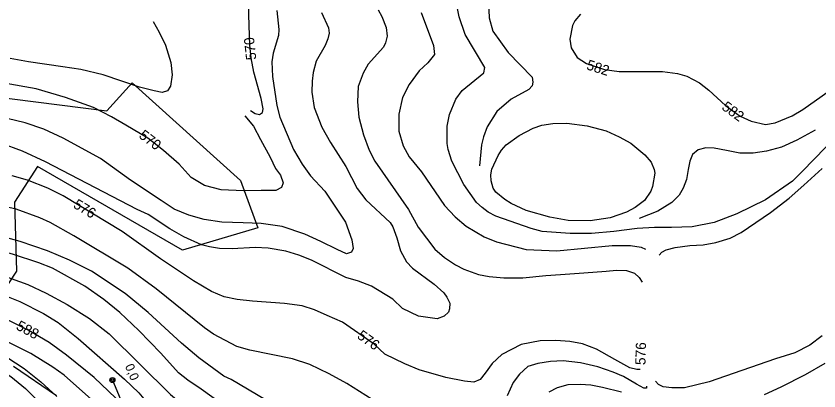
# Model space of a CAD drawing. Extents: x -709418 to -703832, y -1161719 to -1157826.
# Drawn here: x -706345 to -705716, y -1159133 to -1158840 of the extents above; entities that cross this region are included whole.
import ezdxf

# ---------------------------------------------------------------- set-up
doc = ezdxf.new("R2010")
doc.units = 0
for name, color, linetype in [('103_hranice KÚ', 7, 'Continuous'), ('120_vrstevnice hlavní', 7, 'Continuous'), ('121_vrstevnice hlavní_popis', 7, 'Continuous'), ('122_vrstevnice základní', 7, 'Continuous'), ('124_vrstevnice doplňková', 7, 'Continuous'), ('301_polní cesta_stav', 7, 'Continuous'), ('311_polní cesta_staničení', 7, 'Continuous'), ('514 odvodnění - LPIS', 7, 'Continuous'), ('Trasa-Hlavni  staniceni', 7, 'Continuous')]:
    doc.layers.add(name, color=color, linetype=linetype)

# ---------------------------------------------------------------- blocks, each defined once
blk = doc.blocks.new('_kolecko-HB')
blk.add_circle((0, 0), 0.5)

msp = doc.modelspace()

# ---------------------------------------------------------------- linework, layer by layer
at = {"layer": '103_hranice KÚ'}
msp.add_lwpolyline([(-706313.3, -1159137.18), (-706346.78, -1159114.03)], dxfattribs=at)
at = {"layer": '120_vrstevnice hlavní'}
for points in [[(-705701.22, -1158933), (-705728.84, -1158961.42), (-705736.6, -1158968.93), (-705757.67, -1158983.52), (-705780.12, -1158994.39), (-705797.9, -1159001.43), (-705815.05, -1159004.6), (-705831.32, -1159005.2), (-705844.51, -1159005.14), (-705858.21, -1159005.92), (-705876.55, -1159008.23), (-705894.03, -1159010.03), (-705910.81, -1159009.95), (-705932.57, -1159008.26), (-705941.15, -1159005.97), (-705968.9, -1158996.39), (-705974.9, -1158993.25), (-705979.77, -1158989.67), (-705984.06, -1158985.52), (-705994.07, -1158971.51), (-706003.51, -1158953.2), (-706006.37, -1158944.05), (-706007.08, -1158939.47), (-706007.08, -1158925.74), (-706005.22, -1158916.73), (-706000.36, -1158904.58), (-705995.35, -1158897.86), (-705978.34, -1158884.13), (-705977.48, -1158879.98), (-705992.92, -1158853.95), (-705997.79, -1158840.22), (-706000.22, -1158826.49)], [(-706161.08, -1158913.64), (-706157.52, -1158915.89), (-706154.09, -1158916.59), (-706151.85, -1158915.06), (-706151.15, -1158912.14), (-706152.82, -1158904.23), (-706158.56, -1158883.42), (-706160.57, -1158872.25), (-706161.72, -1158862.29), (-706162.33, -1158846.88), (-706162.76, -1158829.7)], [(-706258.86, -1158925.01), (-706270.16, -1158918.43), (-706284.21, -1158911.32), (-706306.12, -1158903.26), (-706329.1, -1158896.62), (-706354.18, -1158892.08), (-706372.54, -1158889.58), (-706384.9, -1158888.32), (-706400.53, -1158887.9), (-706454.44, -1158891), (-706486.74, -1158892.38), (-706506.84, -1158895.2), (-706528.07, -1158899.93), (-706544.38, -1158905.86), (-706552.54, -1158908.62)], [(-706165.56, -1158917.68), (-706158.94, -1158925.9), (-706153.32, -1158936.23), (-706145.74, -1158950.03), (-706141.49, -1158959.01), (-706137.56, -1158964.35), (-706135.7, -1158970.2), (-706136.92, -1158973.8), (-706141.4, -1158976.18), (-706152.83, -1158976.27), (-706166.74, -1158976.37), (-706184.11, -1158975.7), (-706197.32, -1158972.2), (-706207.59, -1158965.97), (-706217.16, -1158955.61), (-706229.47, -1158944.91), (-706241.64, -1158935.25), (-706258.86, -1158925.01)], [(-706176.41, -1159124.39), (-706181.99, -1159121.81), (-706201.58, -1159107.37), (-706215.31, -1159095.79), (-706241.34, -1159071.76), (-706259.5, -1159056.89), (-706285.82, -1159039.44), (-706302.98, -1159030.72), (-706320.14, -1159023.56), (-706341.59, -1159016.13), (-706375.91, -1159006.83), (-706393.08, -1159003.69), (-706418.82, -1159001.54), (-706437.12, -1159001.11), (-706456.57, -1159002.69), (-706514.06, -1159009.55), (-706548.39, -1159014.56), (-706565.96, -1159016.25)], [(-706187.03, -1159242.28), (-706197.21, -1159228.05), (-706208.76, -1159215.69), (-706225.25, -1159199.21), (-706251.21, -1159173.3), (-706276.23, -1159148.27), (-706307.12, -1159120.96), (-706316.13, -1159114.52), (-706333.3, -1159103.94), (-706354.75, -1159093.36), (-706371.91, -1159086.63), (-706393.36, -1159080.06), (-706419.1, -1159074.19), (-706427.68, -1159073.05), (-706457.72, -1159071.05), (-706515.21, -1159069.76), (-706532.37, -1159071.19), (-706549.53, -1159073.91), (-706574.08, -1159081.34)], [(-705711.17, -1159111.74), (-705726.63, -1159120.74), (-705745.61, -1159130.43), (-705758.56, -1159136.34)], [(-705911.32, -1159280.49), (-705915.39, -1159278.85), (-705921.87, -1159273.51), (-705931.22, -1159260.27), (-705939.07, -1159252.87), (-705948.1, -1159244.26), (-705955.44, -1159238.91), (-705964.66, -1159233.39), (-705976.47, -1159226.8), (-705991.17, -1159221.76), (-706007.43, -1159218.77), (-706023.18, -1159216.97), (-706044.71, -1159212.98), (-706057.2, -1159208.98), (-706067.96, -1159202.41), (-706076.99, -1159194.86), (-706089.95, -1159181.95), (-706106.32, -1159167.99), (-706122.53, -1159156.1), (-706176.41, -1159124.39)], [(-705870.56, -1159134.3), (-705885.44, -1159130.45), (-705894.51, -1159128.7), (-705902.9, -1159128.31), (-705912.49, -1159128.58), (-705920.89, -1159130.94), (-705927.42, -1159134.16)]]:
    msp.add_lwpolyline(points, dxfattribs=at)
at = {"layer": '122_vrstevnice základní'}
for points in [[(-706140.48, -1158835.19), (-706138.94, -1158850.23), (-706139.23, -1158854.81), (-706143.52, -1158868.54), (-706144.52, -1158875.4), (-706143.95, -1158886.84), (-706140.51, -1158909.73), (-706138.08, -1158918.88), (-706127.5, -1158944.05), (-706120.78, -1158955.49), (-706114.2, -1158964.64), (-706102.9, -1158976.66), (-706086.73, -1159001.02), (-706081.78, -1159014.95), (-706080.71, -1159021.74), (-706081.99, -1159024.44), (-706085.97, -1159025.85), (-706093.18, -1159022.59), (-706106.09, -1159016.24), (-706118.59, -1159010.34), (-706136.24, -1159004.42), (-706152.71, -1159002.11), (-706166.95, -1159001.52), (-706183.55, -1159001.05), (-706197.44, -1158998.92), (-706209.61, -1158995.6), (-706220.92, -1158990.74), (-706231.18, -1158983.99), (-706255.11, -1158968.18), (-706278.71, -1158951.24), (-706307.98, -1158935.21), (-706323.23, -1158928.27), (-706337.62, -1158923.22), (-706366.23, -1158916.31)], [(-706105.62, -1158836.79), (-706100.18, -1158848.8), (-706099.61, -1158852.95), (-706100.47, -1158857.38), (-706102.76, -1158862.53), (-706109.77, -1158874.83), (-706112.05, -1158883.7), (-706112.91, -1158890.56), (-706113.06, -1158899.14), (-706111.2, -1158911.16), (-706105.19, -1158926.6), (-706098.47, -1158938.62), (-706086.6, -1158957.49), (-706077.59, -1158974.66), (-706070.72, -1158983.52), (-706051.85, -1159001.26), (-706049.7, -1159004.69), (-706046.41, -1159013.27), (-706043.55, -1159023.57), (-706038.83, -1159032.15), (-706034.25, -1159037.15), (-706017.24, -1159049.59), (-706009.8, -1159056.46), (-706007.22, -1159059.89), (-706004.94, -1159064.47), (-706005.22, -1159069.04), (-706006.13, -1159071.49), (-706009.35, -1159074.72), (-706014.84, -1159076.87), (-706029.46, -1159074.68), (-706042.01, -1159068.72), (-706049.56, -1159061.46), (-706066.43, -1159051.17), (-706076.44, -1159047.31), (-706086.45, -1159044.3), (-706113.34, -1159030.86), (-706123.35, -1159026.85), (-706133.36, -1159023.85), (-706147.38, -1159021.42), (-706157.39, -1159020.85), (-706175.41, -1159021.85), (-706185.42, -1159021.71), (-706193.43, -1159020.42), (-706199.44, -1159018.7), (-706213.45, -1159012.55), (-706224.32, -1159006.26), (-706241.34, -1158995.11), (-706249.92, -1158991.25)], [(-706061.14, -1158834.79), (-706058.28, -1158839.94), (-706054.85, -1158848.52), (-706054.13, -1158855.38), (-706055.28, -1158860.53), (-706056.99, -1158863.82), (-706068.86, -1158877.26), (-706072.87, -1158884.27), (-706076.73, -1158894.85), (-706077.3, -1158906.87), (-706076.16, -1158918.88), (-706072.72, -1158932.61), (-706068.15, -1158944.62), (-706063.86, -1158953.2), (-706037.4, -1158991.25), (-706029.68, -1159004.97), (-706016.66, -1159022.14), (-706009.08, -1159028.86), (-706000.65, -1159034.58), (-705994.07, -1159037.87), (-705982.63, -1159042.01), (-705974.05, -1159043.73), (-705962.6, -1159044.73), (-705947.73, -1159044.73), (-705929.71, -1159042.73), (-705918.27, -1159042.16), (-705900.1, -1159040.84), (-705882.61, -1159039.39), (-705874.37, -1159038.57), (-705866.66, -1159038.95), (-705860.33, -1159041.04), (-705856.74, -1159044.31), (-705854.35, -1159048.14)], [(-706027.53, -1158836.79), (-706017.67, -1158862.53), (-706017.09, -1158869.68), (-706022.1, -1158876.26), (-706028.96, -1158882.55), (-706036.97, -1158893.14), (-706041.98, -1158903.43), (-706044.98, -1158916.31), (-706044.84, -1158929.75), (-706041.55, -1158941.19), (-706036.83, -1158949.77), (-706027.25, -1158961.64), (-706009.08, -1158988.1), (-706000.93, -1158996.82), (-705992.07, -1159004.12), (-705978.05, -1159012.41), (-705968.33, -1159016.42), (-705945.16, -1159022.42), (-705921.16, -1159023.56), (-705877.67, -1159019.36), (-705863.45, -1159019.43), (-705855.06, -1159020.67), (-705851.75, -1159022.08)], [(-705902.54, -1158838.08), (-705907.11, -1158843.23), (-705908.83, -1158846.94), (-705910.98, -1158857.67), (-705909.97, -1158864.54), (-705905.26, -1158871.97), (-705897.96, -1158876.83), (-705883.66, -1158881.55), (-705872.22, -1158882.98), (-705838.47, -1158882.98), (-705826.46, -1158884.56), (-705819.31, -1158886.7), (-705809.29, -1158891.85), (-705802.14, -1158897.57), (-705788.99, -1158909.73), (-705777.55, -1158918.02), (-705768.96, -1158922.03), (-705757.52, -1158924.46), (-705750.09, -1158923.31), (-705736.79, -1158917.74), (-705728.35, -1158912.73), (-705698.17, -1158891.42)], [(-706237.57, -1158843.88), (-706232.64, -1158852.12), (-706227.88, -1158862.46), (-706223.48, -1158876.05), (-706222.5, -1158885.68), (-706223.74, -1158894.44), (-706226.17, -1158898.03), (-706230.47, -1158899.56), (-706236.65, -1158898.15), (-706248.15, -1158895.18), (-706262.12, -1158890.47), (-706276.7, -1158885.58), (-706294.03, -1158881.37), (-706308.11, -1158879.41), (-706335.02, -1158875.53), (-706349.44, -1158872.71)], [(-705932.86, -1158925.17), (-705924.28, -1158923.74), (-705913.41, -1158923.6), (-705897.39, -1158925.46), (-705882.52, -1158929.61), (-705872.22, -1158934.18), (-705863.07, -1158939.19), (-705852.06, -1158948.2), (-705847.34, -1158954.06), (-705844.9, -1158959.78), (-705844.47, -1158962.64), (-705846.05, -1158973.08), (-705847.48, -1158976.66), (-705852.34, -1158984.09), (-705859.64, -1158989.67), (-705866.5, -1158993.25), (-705879.37, -1158997.54), (-705895.1, -1158999.97), (-705912.26, -1158999.68), (-705926.57, -1158997.25), (-705945.16, -1158991.82), (-705957.03, -1158986.38), (-705961.89, -1158983.38), (-705968.9, -1158977.52), (-705970.9, -1158974.37), (-705972.61, -1158968.65), (-705972.97, -1158963.93), (-705972.19, -1158959.64), (-705967.18, -1158948.91), (-705964.46, -1158944.62), (-705960.74, -1158940.48), (-705950.59, -1158933.04), (-705939.72, -1158927.32), (-705932.86, -1158925.17)], [(-706249.92, -1158991.25), (-706321.81, -1158953.78), (-706339.81, -1158945.39), (-706356.89, -1158939.19), (-706385.64, -1158934.47), (-706401.08, -1158933.04), (-706412.24, -1158932.75), (-706439.7, -1158933.61), (-706480.89, -1158936.33), (-706498.05, -1158938.47), (-706515.21, -1158941.76), (-706546.1, -1158950.92), (-706558.24, -1158954.36)], [(-705727.54, -1158972.1), (-705713.25, -1158959.07)], [(-705855.92, -1159116.49), (-705858.33, -1159116.49), (-705863.81, -1159115.09), (-705875.78, -1159108.69), (-705889.97, -1159100.56), (-705900.93, -1159096.39), (-705910.86, -1159094.46), (-705922.05, -1159093.64), (-705934.22, -1159094.1), (-705948.98, -1159096.77), (-705964.28, -1159104.75), (-705971.69, -1159111.74), (-705977.39, -1159119.26), (-705981.18, -1159124.39), (-705986.17, -1159126.42), (-705993.36, -1159125.7), (-706008.02, -1159122.78), (-706028.91, -1159116.85), (-706040.37, -1159111.99), (-706055.79, -1159104.37), (-706064.33, -1159096.61), (-706089.08, -1159079.52), (-706101.05, -1159074.14), (-706111.15, -1159069.63), (-706120.56, -1159066.5), (-706134.44, -1159064.89), (-706159.68, -1159062.89), (-706171.69, -1159061.75), (-706181.7, -1159059.46), (-706191.71, -1159055.31), (-706205.73, -1159047.02), (-706231.76, -1159029.72), (-706261.79, -1159008.41), (-706307.84, -1158980.38), (-706319.85, -1158974.37), (-706335.87, -1158968.22), (-706347.88, -1158964.64)], [(-705840.92, -1159026.87), (-705838.77, -1159024.53), (-705835.51, -1159022.83), (-705828.47, -1159020.81), (-705816.81, -1159019.32), (-705806.52, -1159018.69), (-705796.58, -1159017.02), (-705785.25, -1159013.48), (-705776.66, -1159009.07), (-705753.69, -1158993.39), (-705739.07, -1158982.32), (-705727.54, -1158972.1)], [(-706050.99, -1159149.28), (-706085.74, -1159127.54), (-706099.61, -1159119.81), (-706114.63, -1159112.52), (-706128.21, -1159108.23), (-706161.68, -1159101.22), (-706171.98, -1159098.36), (-706190.28, -1159088.78), (-706197.15, -1159083.92), (-706235.05, -1159053.17), (-706257.21, -1159037.15), (-706299.69, -1159011.7), (-706318.14, -1159001.4), (-706326.15, -1158997.68), (-706344.74, -1158990.96), (-706367.91, -1158985.67), (-706383.35, -1158983.24), (-706398.8, -1158982.09), (-706434.84, -1158981.23), (-706445.13, -1158981.52), (-706476.02, -1158984.67), (-706519.79, -1158992.68), (-706545.53, -1158996.68), (-706563.77, -1158998.62)], [(-706183.11, -1159143.81), (-706199.72, -1159131.83), (-706210.3, -1159124.96), (-706217.6, -1159118.96), (-706231.33, -1159103.65), (-706248.77, -1159085.92), (-706263.65, -1159071.9), (-706276.09, -1159061.61), (-706290.96, -1159051.17), (-706316.42, -1159037.15), (-706327, -1159032.86), (-706347.6, -1159026), (-706360.47, -1159022.85), (-706378.49, -1159019.85), (-706393.93, -1159018.27), (-706427.4, -1159017.56), (-706442.84, -1159018.42), (-706478.88, -1159023.28), (-706520.07, -1159026.28), (-706550.96, -1159029.86), (-706567.77, -1159030.76)], [(-706569.16, -1159041.88), (-706555.83, -1159040.44), (-706524.93, -1159036.58), (-706495.76, -1159035.44), (-706480.31, -1159034.01), (-706461.44, -1159031.29), (-706449.42, -1159030.57), (-706430.55, -1159031), (-706399.65, -1159033.29), (-706380.78, -1159036.29), (-706358.47, -1159041.87), (-706335.58, -1159049.88), (-706321.28, -1159056.6), (-706304.84, -1159065.47), (-706287.39, -1159076.62), (-706271.94, -1159088.64), (-706223.75, -1159135.97), (-706216.02, -1159142.55), (-706200.43, -1159156.33), (-706190.54, -1159163.06)], [(-706570.73, -1159054.45), (-706528.08, -1159048.31), (-706474.88, -1159044.45), (-706445.7, -1159043.59), (-706426.83, -1159044.02), (-706411.38, -1159045.16), (-706383.92, -1159049.88), (-706370.19, -1159053.03), (-706357.89, -1159057.03), (-706342.02, -1159063.32), (-706323.29, -1159072.48), (-706311.99, -1159079.77), (-706296.11, -1159092.21), (-706259.93, -1159123.96), (-706248.78, -1159134.83), (-706239.48, -1159145.84), (-706231.26, -1159153.59), (-706220.87, -1159161.68)], [(-706238.64, -1159165.47), (-706283.67, -1159122.82), (-706305.27, -1159105.23), (-706318.99, -1159095.36), (-706335.3, -1159085.63), (-706355.32, -1159075.77), (-706367.19, -1159071.05), (-706384.78, -1159065.76), (-706398.51, -1159062.61), (-706425.97, -1159058.46), (-706446.56, -1159057.46), (-706484.32, -1159058.75), (-706532.2, -1159059.89), (-706554.53, -1159063.47), (-706572.37, -1159067.6)], [(-706575.93, -1159096.13), (-706560.53, -1159090.79), (-706536.66, -1159084.2), (-706512.64, -1159081.2), (-706498.62, -1159080.63), (-706442.56, -1159082.63), (-706424.54, -1159084.92), (-706408.52, -1159087.78), (-706386.5, -1159093.21), (-706368.19, -1159099.22), (-706352.03, -1159106.94), (-706338.44, -1159115.67), (-706325.57, -1159126.11), (-706312.85, -1159137.55)], [(-705713.29, -1159090.01), (-705723, -1159097.43), (-705734.68, -1159103.54), (-705749.79, -1159108.09), (-705776.11, -1159117.24), (-705801.82, -1159126.12), (-705821.21, -1159130.82), (-705831.15, -1159130.77), (-705837.83, -1159130.05), (-705841.59, -1159128.32), (-705843.78, -1159125.64)], [(-706577.8, -1159111.17), (-706561.55, -1159103.51), (-706546.67, -1159098.36), (-706524.93, -1159094.21), (-706509.49, -1159092.5), (-706497.47, -1159092.07), (-706451.14, -1159092.64), (-706437.41, -1159094.07), (-706420.25, -1159096.93), (-706384.21, -1159104.23), (-706373.62, -1159107.8), (-706364.47, -1159112.23), (-706349.03, -1159121.96), (-706337.59, -1159131.4), (-706329.15, -1159139.84)], [(-705850.75, -1159129.46), (-705850.86, -1159131.19), (-705852.91, -1159131.18), (-705858.72, -1159128.06), (-705868.81, -1159122.04), (-705877.01, -1159118.57), (-705888.99, -1159114.4), (-705902.68, -1159111.25), (-705916.21, -1159109.81), (-705926.11, -1159110.2), (-705936.05, -1159111.7)], [(-705936.05, -1159111.7), (-705943.95, -1159114.23), (-705950.32, -1159120.19), (-705955.32, -1159126.68), (-705960.03, -1159137.18)]]:
    msp.add_lwpolyline(points, dxfattribs=at)
at = {"layer": '124_vrstevnice doplňková'}
for points in [[(-705925.42, -1158756.27), (-705922.7, -1158763.57), (-705921.99, -1158771.57), (-705931.86, -1158783.59), (-705938.15, -1158789.31), (-705950.73, -1158798.18), (-705965.46, -1158809.9), (-705971.19, -1158817.34), (-705974.05, -1158825.06), (-705974.62, -1158829.07), (-705974.05, -1158841.08), (-705971.19, -1158851.52), (-705959.17, -1158868.11), (-705940.58, -1158887.42), (-705940.01, -1158891.42), (-705940.58, -1158894.14), (-705943.01, -1158897.14), (-705957.03, -1158904.58), (-705968.04, -1158914.45), (-705975.62, -1158926.32), (-705978.62, -1158934.32), (-705980.05, -1158940.33), (-705981.76, -1158957.01)], [(-705718.59, -1158929.07), (-705733.14, -1158936.81), (-705745.15, -1158942.23), (-705756.81, -1158945.42), (-705767.26, -1158947.08), (-705777.71, -1158947.03), (-705788.19, -1158944.9), (-705797.77, -1158942.97), (-705804.45, -1158942.93), (-705810.28, -1158944.28), (-705814.74, -1158948.02), (-705817, -1158953.32), (-705818.23, -1158959.82), (-705819.64, -1158967.52), (-705822.07, -1158974.35), (-705825.18, -1158979.99), (-705831.08, -1158985.66), (-705842.07, -1158992.45), (-705856.65, -1158998.23)]]:
    msp.add_lwpolyline(points, dxfattribs=at)
at = {"layer": '301_polní cesta_stav'}
msp.add_lwpolyline([(-706269.35, -1159124.78), (-706256.85, -1159154.75)], dxfattribs=at)
at = {"layer": '311_polní cesta_staničení'}
msp.add_circle((-706269.35, -1159124.78), 2, dxfattribs=at)
at = {"layer": '514 odvodnění - LPIS'}
msp.add_lwpolyline([(-706457.47, -1158890.53), (-706273.62, -1158913.9), (-706253.86, -1158891.91), (-706169.05, -1158968.41), (-706155.47, -1159005.58), (-706214.42, -1159022.97), (-706328.2, -1158957.4), (-706346.12, -1158985.5), (-706344.51, -1159039.43), (-706376.3, -1159087.4)], dxfattribs=at)

# ---------------------------------------------------------------- block references
at = {"layer": 'Trasa-Hlavni  staniceni', "xscale": 1.9999999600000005, "yscale": 1.9999999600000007, "rotation": -67.36740884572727}
msp.add_blockref('_kolecko-HB', (-706269.35, -1159124.78), dxfattribs=at)

# ---------------------------------------------------------------- texts
at = {"layer": '121_vrstevnice hlavní_popis'}
for s, rotation, p in [('570', 96.1545, (-706156.57, -1158873.57)), ('582', 342.43823, (-705898.52, -1158881.16)), ('582', 323.8889, (-705792.57, -1158912.19)), ('570', 322.6616, (-706249.25, -1158934.35)), ('576', 328.78067, (-706300.68, -1158989.24)), ('588', 331.98887, (-706345.46, -1159084.7)), ('576', 324.5359, (-706078.2, -1159091.52)), ('576', 88.28459, (-705851.73, -1159113.08))]:
    msp.add_text(s, height=8, rotation=rotation, dxfattribs=at).set_placement(p)
at = {"layer": 'Trasa-Hlavni  staniceni'}
msp.add_text('0,0', height=7, rotation=292.63259, dxfattribs=at).set_placement((-706259.65, -1159113.79))

doc.saveas('drawing.dxf')
